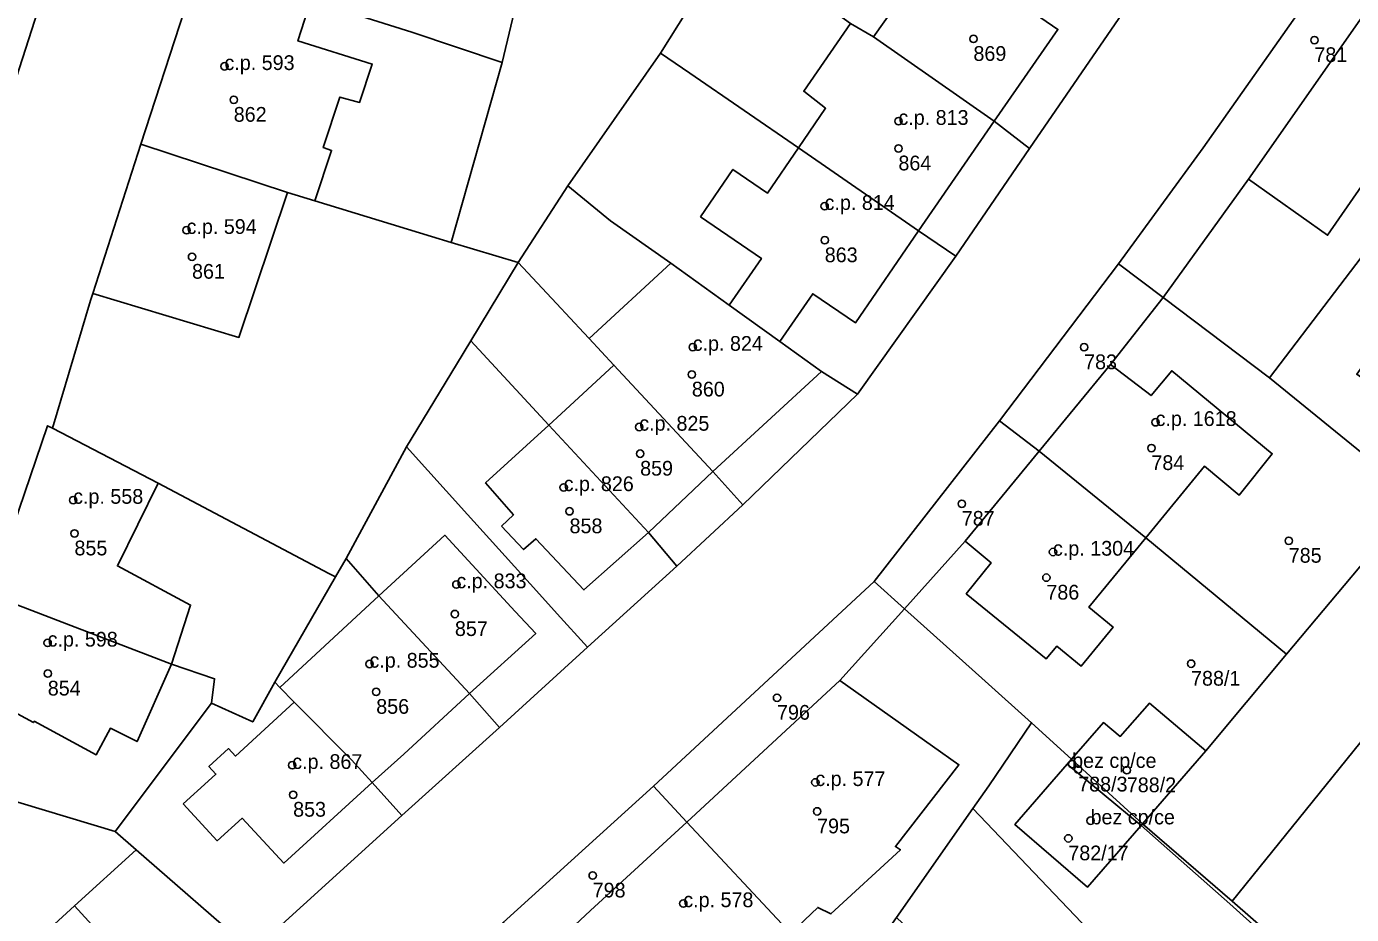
# Model space of a CAD drawing. Extents: x -878211 to -870363, y -1058464 to -1052522.
# Drawn here: x -874843.1 to -874753.2, y -1056577.6 to -1056517.4 of the extents above; entities that cross this region are included whole.
import ezdxf

# ---------------------------------------------------------------- set-up
doc = ezdxf.new("R2010")
doc.units = 0
for name, color, linetype in [('Vrstva 50', 7, 'Continuous'), ('Vrstva 51', 7, 'Continuous'), ('Vrstva 52', 7, 'Continuous')]:
    doc.layers.add(name, color=color, linetype=linetype)

msp = doc.modelspace()

# ---------------------------------------------------------------- linework, layer by layer
at = {"layer": 'Vrstva 50'}
for centre in [(-874778.85, -1056518.23994), (-874755.71, -1056518.31994), (-874829.68, -1056520.09994), (-874829.05, -1056522.36994), (-874783.94, -1056523.81994), (-874783.94, -1056525.66994), (-874788.95, -1056529.58994), (-874832.25, -1056531.21994), (-874788.94, -1056531.89994), (-874831.88, -1056533.01994), (-874797.9, -1056539.14994), (-874771.34, -1056539.15994), (-874797.96, -1056541.00994), (-874801.53, -1056544.56994), (-874766.49, -1056544.24994), (-874801.47, -1056546.37994), (-874766.77, -1056545.99994), (-874806.66, -1056548.66994), (-874839.95, -1056549.52994), (-874806.26, -1056550.28994), (-874779.64, -1056549.77994), (-874839.86, -1056551.78994), (-874757.45, -1056552.28994), (-874773.45, -1056553.04994), (-874773.9, -1056554.78994), (-874813.94, -1056555.25994), (-874814.04, -1056557.25994), (-874841.68, -1056559.21994), (-874819.84, -1056560.64994), (-874764.08, -1056560.62994), (-874841.67, -1056561.29994), (-874819.38, -1056562.53994), (-874792.18, -1056562.93994), (-874825.08, -1056567.51994), (-874772.15, -1056567.44994), (-874771.74, -1056567.80994), (-874768.44, -1056567.85994), (-874789.58, -1056568.67994), (-874825.02, -1056569.51994), (-874789.46, -1056570.64994), (-874770.9, -1056571.27994), (-874772.41, -1056572.47994), (-874804.69, -1056574.99994), (-874798.54, -1056576.89994)]:
    msp.add_circle(centre, 0.25, dxfattribs=at)
at = {"layer": 'Vrstva 51'}
for points in [[(-874806.13, -1056500.61), (-874806.96, -1056503.19), (-874808.2, -1056508.58), (-874809.78, -1056515.36), (-874810.84, -1056519.83), (-874814.29, -1056532.05), (-874809.74, -1056533.41), (-874806.38, -1056528.2), (-874800.08, -1056519.21), (-874795.21, -1056511.41), (-874790.16, -1056503.96), (-874794.71, -1056501.53), (-874796.25, -1056504.59), (-874803.21, -1056501.09)], [(-874768.48, -1056516.12), (-874779.09, -1056507.89), (-874778.52, -1056506.33), (-874788.78, -1056501.09), (-874790.16, -1056503.96), (-874795.21, -1056511.41), (-874787.19, -1056517.19), (-874785.64, -1056518.1), (-874777.44, -1056523.83), (-874775.04, -1056525.67)], [(-874820.2, -1056504.39), (-874827.73, -1056501.96), (-874831.43, -1056513.29), (-874823.81, -1056515.64), (-874816.96, -1056517.78), (-874810.84, -1056519.83), (-874809.78, -1056515.36), (-874808.2, -1056508.58), (-874819.53, -1056504.54)], [(-874851.3, -1056510.05), (-874856.42, -1056508.49), (-874860.05, -1056507.38), (-874860.34, -1056507.29), (-874871.28, -1056503.95), (-874874.21, -1056512.61), (-874862.56, -1056516.4), (-874859.19, -1056517.5), (-874844.22, -1056522.17), (-874841.52, -1056513.7), (-874841.4, -1056513.31)], [(-874756.17, -1056515.56), (-874763.27, -1056525.64), (-874769.01, -1056533.49), (-874765.98, -1056535.78), (-874760.19, -1056527.76), (-874745.67, -1056507), (-874748.64, -1056504.86)], [(-874745.67, -1056507), (-874760.19, -1056527.76), (-874765.98, -1056535.78), (-874758.76, -1056541.24), (-874749.93, -1056529.65), (-874740.3, -1056516.3), (-874741.06, -1056515.69), (-874740.3, -1056514.6), (-874740.47, -1056514.4), (-874738.66, -1056511.77), (-874744.18, -1056507.93)], [(-874775.04, -1056525.67), (-874777.44, -1056523.83), (-874785.64, -1056518.1), (-874787.19, -1056517.19), (-874795.21, -1056511.41), (-874800.08, -1056519.21), (-874798.1, -1056520.57), (-874790.73, -1056525.64), (-874782.57, -1056531.25), (-874780.04, -1056532.99)], [(-874810.84, -1056519.83), (-874816.96, -1056517.78), (-874823.81, -1056515.64), (-874831.43, -1056513.29), (-874835.36, -1056525.38), (-874825.4, -1056528.66), (-874823.55, -1056529.23), (-874815.62, -1056531.65), (-874814.29, -1056532.05)], [(-874780.04, -1056532.99), (-874782.57, -1056531.25), (-874790.73, -1056525.64), (-874798.1, -1056520.57), (-874800.08, -1056519.21), (-874806.38, -1056528.2), (-874803.48, -1056530.58), (-874799.39, -1056533.45), (-874795.42, -1056536.31), (-874791.98, -1056538.78), (-874789.17, -1056540.81), (-874786.72, -1056542.34)], [(-874823.55, -1056529.23), (-874825.4, -1056528.66), (-874835.36, -1056525.38), (-874838.61, -1056535.52), (-874838.77, -1056535.99), (-874841.36, -1056544.65), (-874834.17, -1056548.37), (-874822.6, -1056554.5), (-874822.15, -1056554.74), (-874821.43, -1056553.5), (-874817.33, -1056545.92), (-874813.94, -1056540.33), (-874812.96, -1056538.73), (-874809.74, -1056533.41), (-874814.29, -1056532.05), (-874815.62, -1056531.65)], [(-874786.72, -1056542.34), (-874789.17, -1056540.81), (-874791.98, -1056538.78), (-874795.42, -1056536.31), (-874799.39, -1056533.45), (-874803.48, -1056530.58), (-874806.38, -1056528.2), (-874809.74, -1056533.41), (-874807.15, -1056536.19), (-874805.3, -1056538.17), (-874804.94, -1056538.56), (-874803.25, -1056540.37), (-874796.53, -1056547.58), (-874794.51, -1056549.85)], [(-874744.58, -1056546.9), (-874752.84, -1056540.99), (-874746.56, -1056532.21), (-874749.93, -1056529.65), (-874758.76, -1056541.24), (-874748.71, -1056549.4), (-874757.61, -1056559.98), (-874763.08, -1056566.53), (-874767.38, -1056571.5), (-874761.29, -1056576.75), (-874748.53, -1056560.96), (-874742.82, -1056565), (-874737.98, -1056558.17), (-874730.72, -1056547.92), (-874728.64, -1056545.02), (-874738.3, -1056538.14)], [(-874794.51, -1056549.85), (-874796.53, -1056547.58), (-874803.25, -1056540.37), (-874804.94, -1056538.56), (-874805.3, -1056538.17), (-874807.15, -1056536.19), (-874809.74, -1056533.41), (-874812.96, -1056538.73), (-874807.66, -1056544.44), (-874800.9, -1056551.72), (-874798.97, -1056554.01)], [(-874769.01, -1056533.49), (-874777.07, -1056544.16), (-874774.39, -1056546.22), (-874769.55, -1056540.32), (-874765.98, -1056535.78)], [(-874757.61, -1056559.98), (-874748.71, -1056549.4), (-874758.76, -1056541.24), (-874765.98, -1056535.78), (-874769.55, -1056540.32), (-874766.79, -1056542.44), (-874765.39, -1056540.75), (-874758.57, -1056546.39), (-874760.81, -1056549.19), (-874763.17, -1056547.23), (-874767.14, -1056552.1)], [(-874798.97, -1056554.01), (-874800.9, -1056551.72), (-874807.66, -1056544.44), (-874812.96, -1056538.73), (-874813.94, -1056540.33), (-874817.33, -1056545.92), (-874813.19, -1056550.5), (-874808.51, -1056555.68), (-874807.09, -1056557.25), (-874805.05, -1056559.5)], [(-874765.39, -1056540.75), (-874766.79, -1056542.44), (-874769.55, -1056540.32), (-874774.39, -1056546.22), (-874767.14, -1056552.1), (-874763.17, -1056547.23), (-874760.81, -1056549.19), (-874758.57, -1056546.39)], [(-874822.15, -1056554.74), (-874822.6, -1056554.5), (-874834.17, -1056548.37), (-874841.36, -1056544.65), (-874841.68, -1056544.48), (-874845.61, -1056555.93), (-874833.27, -1056560.66), (-874830.35, -1056561.65), (-874830.56, -1056563.3), (-874827.76, -1056564.58), (-874826.27, -1056561.88)], [(-874777.07, -1056544.16), (-874785.59, -1056555.05), (-874783.53, -1056556.9), (-874779.4, -1056552.31), (-874774.39, -1056546.22)], [(-874811.02, -1056564.95), (-874805.05, -1056559.5), (-874807.09, -1056557.25), (-874808.51, -1056555.68), (-874813.19, -1056550.5), (-874817.33, -1056545.92), (-874821.43, -1056553.5), (-874819.2, -1056556.02), (-874813.05, -1056562.65)], [(-874773.2, -1056559.44), (-874771.54, -1056560.8), (-874769.37, -1056558.15), (-874771.01, -1056556.8), (-874767.14, -1056552.1), (-874774.39, -1056546.22), (-874779.4, -1056552.31), (-874777.65, -1056553.78), (-874779.34, -1056555.88), (-874773.92, -1056560.31)], [(-874768.89, -1056565.56), (-874766.91, -1056563.31), (-874763.08, -1056566.53), (-874757.61, -1056559.98), (-874767.14, -1056552.1), (-874771.01, -1056556.8), (-874769.37, -1056558.15), (-874771.54, -1056560.8), (-874773.2, -1056559.44), (-874773.92, -1056560.31), (-874779.34, -1056555.88), (-874777.65, -1056553.78), (-874779.4, -1056552.31), (-874783.53, -1056556.9), (-874778.06, -1056561.81), (-874774.9, -1056564.64), (-874772.19, -1056567.11), (-874770.03, -1056564.63)], [(-874811.02, -1056564.95), (-874813.05, -1056562.65), (-874819.2, -1056556.02), (-874821.43, -1056553.5), (-874822.15, -1056554.74), (-874826.27, -1056561.88), (-874825.93, -1056562.24), (-874824.96, -1056563.25), (-874821.05, -1056567.15), (-874819.66, -1056568.7), (-874817.64, -1056570.92)], [(-874785.59, -1056555.05), (-874800.56, -1056568.93), (-874798.3, -1056571.37), (-874787.91, -1056561.77), (-874783.53, -1056556.9)], [(-874830.35, -1056561.65), (-874833.27, -1056560.66), (-874845.61, -1056555.93), (-874848.55, -1056561.42), (-874849.99, -1056564.35), (-874851.56, -1056567.65), (-874845.14, -1056569.59), (-874837.09, -1056572.02), (-874830.56, -1056563.3)], [(-874787.13, -1056582.2), (-874784.08, -1056577.84), (-874778.89, -1056570.45), (-874777.81, -1056568.92), (-874774.9, -1056564.64), (-874778.06, -1056561.81), (-874783.53, -1056556.9), (-874787.91, -1056561.77), (-874798.3, -1056571.37), (-874791.54, -1056578.62), (-874791.23, -1056578.9)], [(-874745.18, -1056568.35), (-874742.82, -1056565), (-874748.53, -1056560.96), (-874761.29, -1056576.75), (-874755.23, -1056582.04), (-874752.53, -1056578.53)], [(-874817.64, -1056570.92), (-874819.66, -1056568.7), (-874821.05, -1056567.15), (-874824.96, -1056563.25), (-874825.93, -1056562.24), (-874826.27, -1056561.88), (-874827.76, -1056564.58), (-874830.56, -1056563.3), (-874837.09, -1056572.02), (-874835.68, -1056573.25), (-874827.77, -1056580.13)], [(-874767.38, -1056571.5), (-874763.08, -1056566.53), (-874766.91, -1056563.31), (-874768.89, -1056565.56), (-874770.03, -1056564.63), (-874772.19, -1056567.11)], [(-874772.49, -1056567.45), (-874772.19, -1056567.11), (-874774.9, -1056564.64), (-874777.81, -1056568.92), (-874778.89, -1056570.45), (-874764.6, -1056585.45), (-874759.2, -1056578.93), (-874761.44, -1056576.93), (-874767.47, -1056571.6), (-874771.1, -1056575.79), (-874776.05, -1056571.53)], [(-874772.19, -1056567.11), (-874772.49, -1056567.45), (-874767.47, -1056571.6), (-874767.38, -1056571.5)], [(-874851.56, -1056567.65), (-874862.85, -1056579.23), (-874859.11, -1056581.97), (-874857.96, -1056582.88), (-874855.42, -1056579.93), (-874850.54, -1056583.41), (-874844.4, -1056577.5), (-874842.54, -1056579.53), (-874839.85, -1056577.06), (-874835.68, -1056573.25), (-874837.09, -1056572.02), (-874845.14, -1056569.59)], [(-874767.47, -1056571.6), (-874772.49, -1056567.45), (-874776.05, -1056571.53), (-874771.1, -1056575.79)], [(-874800.56, -1056568.93), (-874810.77, -1056578.18), (-874808.57, -1056580.81), (-874806.25, -1056578.69), (-874804.84, -1056577.38), (-874798.3, -1056571.37)], [(-874784.08, -1056577.84), (-874769.42, -1056591.72), (-874764.6, -1056585.45), (-874778.89, -1056570.45)], [(-874796.74, -1056595.41), (-874793.74, -1056591.41), (-874788.78, -1056584.57), (-874787.13, -1056582.2), (-874791.23, -1056578.9), (-874791.54, -1056578.62), (-874798.3, -1056571.37), (-874804.84, -1056577.38), (-874806.25, -1056578.69), (-874808.57, -1056580.81), (-874808.38, -1056581.03), (-874805.64, -1056584.21), (-874802.26, -1056588.7), (-874801.63, -1056589.47), (-874800.13, -1056591.28), (-874796.99, -1056595.1)], [(-874767.38, -1056571.5), (-874767.47, -1056571.6), (-874761.44, -1056576.93), (-874759.2, -1056578.93), (-874755.23, -1056582.04), (-874761.29, -1056576.75)], [(-874827.77, -1056580.13), (-874835.68, -1056573.25), (-874839.85, -1056577.06), (-874842.54, -1056579.53), (-874844.4, -1056577.5), (-874850.54, -1056583.41), (-874855.42, -1056579.93), (-874857.96, -1056582.88), (-874855.35, -1056584.85), (-874852.58, -1056586.88), (-874844.21, -1056595.2)]]:
    msp.add_lwpolyline(points, close=True, dxfattribs=at)
for points in [[(-874905.09, -1056647.48), (-874897.56, -1056624.22), (-874895.1, -1056614.29), (-874893.89, -1056611.61), (-874891.28, -1056605.84), (-874890.22, -1056604.64), (-874887.62, -1056601.68), (-874879.93, -1056592.95), (-874875.65, -1056590.89), (-874862.85, -1056579.23), (-874851.56, -1056567.65), (-874849.99, -1056564.35), (-874848.55, -1056561.42), (-874845.61, -1056555.93), (-874841.68, -1056544.48), (-874841.36, -1056544.65), (-874838.77, -1056535.99), (-874838.61, -1056535.52), (-874835.36, -1056525.38), (-874831.43, -1056513.29)], [(-874841.52, -1056513.7), (-874844.22, -1056522.17), (-874845.17, -1056525.2), (-874847.16, -1056531.42), (-874850.89, -1056542.89), (-874853.8, -1056551.88), (-874854.79, -1056554.35), (-874856.84, -1056559.46), (-874857.65, -1056561.49), (-874865.36, -1056572.67), (-874869.82, -1056576.75)], [(-874864.85, -1056631.16), (-874859.56, -1056623.54), (-874851.21, -1056614.74), (-874842.19, -1056606.46), (-874836.31, -1056601.16), (-874833.34, -1056598.49), (-874824.75, -1056590.8), (-874817.86, -1056584.61), (-874813.48, -1056580.64), (-874810.77, -1056578.18), (-874800.56, -1056568.93), (-874785.59, -1056555.05), (-874777.07, -1056544.16), (-874769.01, -1056533.49), (-874763.27, -1056525.64), (-874756.17, -1056515.56)], [(-874768.48, -1056516.12), (-874775.04, -1056525.67), (-874780.04, -1056532.99), (-874786.72, -1056542.34), (-874794.51, -1056549.85), (-874798.97, -1056554.01), (-874805.05, -1056559.5), (-874811.02, -1056564.95), (-874817.64, -1056570.92), (-874827.77, -1056580.13), (-874844.21, -1056595.2), (-874857.81, -1056607.68), (-874859.81, -1056609.52), (-874870.95, -1056619.74), (-874874.11, -1056622.63), (-874875.73, -1056624.12), (-874879.74, -1056624.46), (-874872, -1056629.76), (-874874.45, -1056634.28)]]:
    msp.add_lwpolyline(points, dxfattribs=at)
at = {"layer": 'Vrstva 52'}
for points in [[(-874861.78, -1056513.02), (-874858.15, -1056514.16), (-874859.19, -1056517.5), (-874844.22, -1056522.17), (-874841.52, -1056513.7), (-874851.43, -1056510.47), (-874856.54, -1056508.91), (-874856.42, -1056508.49), (-874860.05, -1056507.38)], [(-874741.06, -1056515.69), (-874740.3, -1056514.6), (-874740.47, -1056514.4), (-874738.66, -1056511.77), (-874744.18, -1056507.93), (-874745.67, -1056507), (-874760.19, -1056527.76), (-874754.81, -1056531.56), (-874747.89, -1056521.57), (-874746.05, -1056522.85)], [(-874783.45, -1056515.03), (-874785.64, -1056518.1), (-874777.44, -1056523.83), (-874773.12, -1056517.6), (-874778.9, -1056513.62), (-874781.43, -1056512.18), (-874783.68, -1056510.91), (-874785.54, -1056513.62)], [(-874835.36, -1056525.38), (-874825.4, -1056528.66), (-874823.55, -1056529.23), (-874822.41, -1056525.8), (-874822.98, -1056525.61), (-874821.85, -1056522.19), (-874820.51, -1056522.55), (-874819.65, -1056519.95), (-874824.69, -1056518.38), (-874823.81, -1056515.64), (-874831.43, -1056513.29)], [(-874790.73, -1056525.64), (-874782.57, -1056531.25), (-874777.44, -1056523.83), (-874785.64, -1056518.1), (-874787.19, -1056517.19), (-874790.37, -1056521.79), (-874788.88, -1056522.94)], [(-874838.61, -1056535.52), (-874828.7, -1056538.49), (-874825.4, -1056528.66), (-874835.36, -1056525.38)], [(-874797.37, -1056530.31), (-874793.24, -1056533.13), (-874795.42, -1056536.31), (-874791.98, -1056538.78), (-874789.75, -1056535.53), (-874786.86, -1056537.51), (-874782.57, -1056531.25), (-874790.73, -1056525.64), (-874792.82, -1056528.7), (-874795.17, -1056527.09)], [(-874804.94, -1056538.56), (-874803.25, -1056540.37), (-874796.53, -1056547.58), (-874789.17, -1056540.81), (-874791.98, -1056538.78), (-874795.42, -1056536.31), (-874799.39, -1056533.45)], [(-874807.66, -1056544.44), (-874800.9, -1056551.72), (-874796.53, -1056547.58), (-874803.25, -1056540.37), (-874806.84, -1056543.68)], [(-874774.39, -1056546.22), (-874767.14, -1056552.1), (-874763.17, -1056547.23), (-874760.81, -1056549.19), (-874758.57, -1056546.39), (-874765.39, -1056540.75), (-874766.79, -1056542.44), (-874769.55, -1056540.32)], [(-874845.61, -1056555.93), (-874833.27, -1056560.66), (-874831.98, -1056556.65), (-874836.94, -1056554), (-874834.17, -1056548.37), (-874841.36, -1056544.65), (-874841.68, -1056544.48)], [(-874810.88, -1056551.3), (-874809.38, -1056552.89), (-874808.54, -1056552.15), (-874805.28, -1056555.62), (-874800.9, -1056551.72), (-874807.66, -1056544.44), (-874811.96, -1056548.36), (-874810.07, -1056550.53)], [(-874773.2, -1056559.44), (-874771.54, -1056560.8), (-874769.37, -1056558.15), (-874771.01, -1056556.8), (-874767.14, -1056552.1), (-874774.39, -1056546.22), (-874779.4, -1056552.31), (-874777.65, -1056553.78), (-874779.34, -1056555.88), (-874773.92, -1056560.31)], [(-874819.2, -1056556.02), (-874813.05, -1056562.65), (-874808.55, -1056558.57), (-874809.94, -1056557.08), (-874814.72, -1056551.91)], [(-874848.55, -1056561.42), (-874842.64, -1056564.62), (-874842.59, -1056564.53), (-874838.38, -1056566.81), (-874837.42, -1056565.01), (-874835.61, -1056565.91), (-874833.27, -1056560.66), (-874845.61, -1056555.93)], [(-874825.93, -1056562.24), (-874824.96, -1056563.25), (-874821.05, -1056567.15), (-874819.66, -1056568.7), (-874817.51, -1056566.77), (-874813.05, -1056562.65), (-874819.2, -1056556.02)], [(-874791.54, -1056578.62), (-874791.23, -1056578.9), (-874789.42, -1056577.17), (-874788.52, -1056577.61), (-874783.8, -1056573.25), (-874784.14, -1056573.04), (-874779.83, -1056567.49), (-874781.62, -1056566.22), (-874787.91, -1056561.77), (-874798.3, -1056571.37)], [(-874832.48, -1056570.14), (-874830.17, -1056572.64), (-874828.48, -1056571.12), (-874825.66, -1056574.16), (-874819.66, -1056568.7), (-874821.05, -1056567.15), (-874824.96, -1056563.25), (-874828.94, -1056566.9), (-874829.41, -1056566.39), (-874830.74, -1056567.61), (-874830.26, -1056568.12), (-874830.78, -1056568.6)], [(-874770.03, -1056564.63), (-874772.19, -1056567.11), (-874772.49, -1056567.45), (-874767.47, -1056571.6), (-874767.38, -1056571.5), (-874763.08, -1056566.53), (-874766.91, -1056563.31), (-874768.89, -1056565.56)], [(-874776.05, -1056571.53), (-874771.1, -1056575.79), (-874767.47, -1056571.6), (-874772.49, -1056567.45)], [(-874806.25, -1056578.69), (-874804.03, -1056581.15), (-874799.54, -1056585.96), (-874791.54, -1056578.62), (-874798.3, -1056571.37), (-874804.84, -1056577.38)], [(-874844.4, -1056577.5), (-874850.54, -1056583.41), (-874851.1, -1056583.95), (-874850.68, -1056584.41), (-874844.47, -1056591.1), (-874836.61, -1056583.79), (-874837.4, -1056582.95), (-874835.8, -1056581.49), (-874839.85, -1056577.06), (-874842.54, -1056579.53)]]:
    msp.add_lwpolyline(points, close=True, dxfattribs=at)

# ---------------------------------------------------------------- texts
at = {"layer": 'Vrstva 50'}
for s, p in [('c.p. 593', (-874829.68, -1056520.35)), ('869', (-874778.85, -1056519.729)), ('781', (-874755.71, -1056519.809)), ('862', (-874829.05, -1056523.859)), ('c.p. 813', (-874783.94, -1056524.07)), ('864', (-874783.94, -1056527.159)), ('c.p. 814', (-874788.95, -1056529.84)), ('c.p. 594', (-874832.25, -1056531.47)), ('863', (-874788.94, -1056533.389)), ('861', (-874831.88, -1056534.509)), ('c.p. 824', (-874797.9, -1056539.399)), ('783', (-874771.34, -1056540.649)), ('860', (-874797.96, -1056542.499)), ('c.p. 1618', (-874766.49, -1056544.5)), ('c.p. 825', (-874801.53, -1056544.82)), ('784', (-874766.77, -1056547.489)), ('859', (-874801.47, -1056547.869)), ('c.p. 826', (-874806.66, -1056548.919)), ('c.p. 558', (-874839.95, -1056549.78)), ('858', (-874806.26, -1056551.779)), ('787', (-874779.64, -1056551.269)), ('855', (-874839.86, -1056553.279)), ('c.p. 1304', (-874773.45, -1056553.3)), ('785', (-874757.45, -1056553.779)), ('c.p. 833', (-874813.94, -1056555.51)), ('786', (-874773.9, -1056556.279)), ('857', (-874814.04, -1056558.749)), ('c.p. 598', (-874841.68, -1056559.47)), ('c.p. 855', (-874819.84, -1056560.899)), ('788/1', (-874764.08, -1056562.119)), ('854', (-874841.67, -1056562.789)), ('856', (-874819.38, -1056564.029)), ('796', (-874792.18, -1056564.429)), ('c.p. 867', (-874825.08, -1056567.77)), ('bez cp/ce', (-874772.15, -1056567.7)), ('c.p. 577', (-874789.58, -1056568.929)), ('788/3', (-874771.74, -1056569.299)), ('788/2', (-874768.44, -1056569.349)), ('853', (-874825.02, -1056571.009)), ('bez cp/ce', (-874770.9, -1056571.53)), ('795', (-874789.46, -1056572.139)), ('782/17', (-874772.41, -1056573.969)), ('798', (-874804.69, -1056576.489)), ('c.p. 578', (-874798.54, -1056577.149))]:
    msp.add_text(s, height=0.999996, dxfattribs=at).set_placement(p)

doc.saveas('drawing.dxf')
